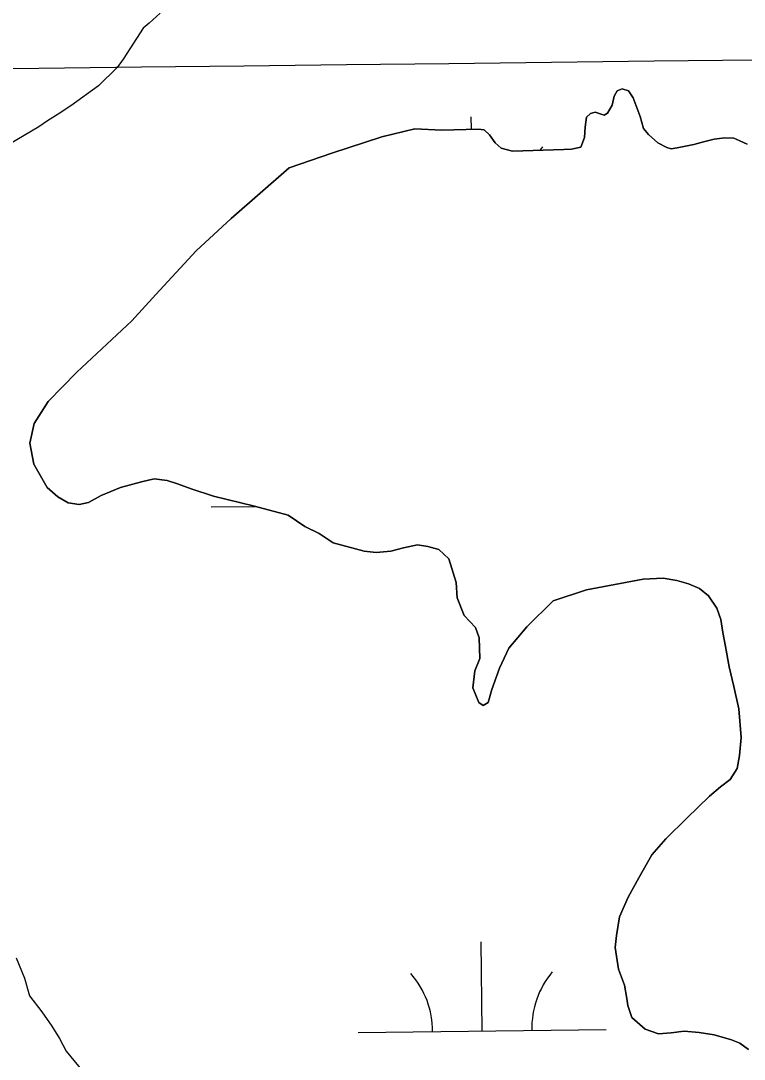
# Model space of a CAD drawing. Extents: x 3694830 to 3732949, y 415201 to 440970.
# Drawn here: x 3704323 to 3704614.7, y 432400.1 to 432818.8 of the extents above; entities that cross this region are included whole.
import ezdxf

# ---------------------------------------------------------------- set-up
doc = ezdxf.new("R2010")
doc.units = 0
for name, color, linetype in [('V-GRID-MAJR', 7, 'Continuous'), ('V-SITE-VEGE', 7, 'Continuous'), ('V-TOPO-SHOR', 7, 'Continuous'), ('V-WETL-SWMP', 7, 'Continuous')]:
    doc.layers.add(name, color=color, linetype=linetype)

msp = doc.modelspace()

# ---------------------------------------------------------------- linework, layer by layer
at = {"layer": 'V-GRID-MAJR'}
for points in [[(3704347.2800000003, 420679.41000000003), (3704276.781, 426737.893), (3704206.2600000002, 432798.304), (3704135.739, 438858.722), (3704135.717, 438860.645)], [(3698914.333, 432737.11), (3704206.2600000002, 432798.304), (3709498.1780000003, 432860.268), (3714790.0870000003, 432923.001), (3720081.987, 432986.504), (3725373.878, 433050.776), (3730665.759, 433115.819), (3730665.7600000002, 433115.819)]]:
    msp.add_spline(points, degree=3, dxfattribs=at)
at = {"layer": 'V-SITE-VEGE'}
for points in [[(3704379.183, 432821.876), (3704374.771, 432817.83900000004), (3704372.397, 432815.822), (3704364.2320000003, 432803.351), (3704361.852, 432799.982), (3704354.387, 432792.581), (3704343.199, 432784.516), (3704338.116, 432781.159), (3704333.711, 432778.474), (3704330.321, 432776.123), (3704318.463, 432769.076)], [(3704321.116, 432440.913), (3704324.4620000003, 432432.786), (3704326.4590000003, 432425.68200000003), (3704331.501, 432419.239), (3704335.531, 432413.476), (3704338.5500000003, 432408.395), (3704341.233, 432403.314), (3704349.302, 432393.477)]]:
    msp.add_lwpolyline(points, dxfattribs=at)
at = {"layer": 'V-TOPO-SHOR'}
for p, q in [((3704562.252993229, 432788.39502491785), (3704561.431993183, 432784.7740250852)), ((3704563.4699932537, 432790.6040248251), (3704562.252993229, 432788.39502491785)), ((3704565.4869932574, 432791.4010248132), (3704563.4699932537, 432790.6040248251)), ((3704568.100993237, 432790.5850248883), (3704565.4869932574, 432791.4010248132)), ((3704569.9019931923, 432787.75802505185), (3704568.100993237, 432790.5850248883)), ((3704561.431993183, 432784.7740250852), (3704559.605993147, 432781.56002521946)), ((3704572.688993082, 432780.2970254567), (3704569.9019931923, 432787.75802505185)), ((3704551.1429931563, 432779.9850251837), (3704550.521993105, 432775.9610253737)), ((3704552.75999317, 432781.38802513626), (3704551.1429931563, 432779.9850251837)), ((3704554.574993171, 432781.9840251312), (3704552.75999317, 432781.38802513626)), ((3704558.1939931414, 432780.7610252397), (3704554.574993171, 432781.9840251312)), ((3704559.605993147, 432781.56002521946), (3704558.1939931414, 432780.7610252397)), ((3704574.0779930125, 432775.4580257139), (3704572.688993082, 432780.2970254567)), ((3704550.521993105, 432775.9610253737), (3704550.3029930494, 432771.73302557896)), ((3704576.080992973, 432773.0340258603), (3704574.0779930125, 432775.4580257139)), ((3704468.556993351, 432772.08002446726), (3704448.3939933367, 432765.5210245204)), ((3704481.8589933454, 432775.2450244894), (3704468.556993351, 432772.08002446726)), ((3704492.7299932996, 432774.79602465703), (3704481.8589933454, 432775.2450244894)), ((3704507.429993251, 432775.137024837), (3704492.7299932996, 432774.79602465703)), ((3704509.8449932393, 432774.92502488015), (3704507.429993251, 432775.137024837)), ((3704512.0519932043, 432772.90202500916), (3704509.8449932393, 432774.92502488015)), ((3704514.2529931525, 432769.671025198), (3704512.0519932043, 432772.90202500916)), ((3704550.3029930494, 432771.73302557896), (3704548.876993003, 432767.91402574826)), ((3704579.891992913, 432769.5950260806), (3704576.080992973, 432773.0340258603)), ((3704606.8819928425, 432771.6950263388), (3704602.6509928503, 432771.1090263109)), ((3704610.5049928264, 432771.4780263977), (3704606.8819928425, 432771.6950263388)), ((3704612.916992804, 432770.4610264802), (3704610.5049928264, 432771.4780263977)), ((3704516.6599931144, 432767.4460253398), (3704514.2529931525, 432769.671025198)), ((3704521.2849930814, 432766.21902546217), (3704516.6599931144, 432767.4460253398)), ((3704545.0479930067, 432767.12502573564), (3704542.0269930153, 432766.9360257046)), ((3704548.876993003, 432767.91402574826), (3704545.0479930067, 432767.12502573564)), ((3704583.5079928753, 432767.7670262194), (3704579.891992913, 432769.5950260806)), ((3704585.3179928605, 432767.1550262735), (3704583.5079928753, 432767.7670262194)), ((3704587.7359928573, 432767.5480262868), (3704585.3179928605, 432767.1550262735)), ((3704594.385992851, 432768.92902630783), (3704587.7359928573, 432767.5480262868)), ((3704598.8209928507, 432770.11802630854), (3704594.385992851, 432768.92902630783)), ((3704602.6509928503, 432771.1090263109), (3704598.8209928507, 432770.11802630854)), ((3704615.930992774, 432769.0390265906), (3704612.916992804, 432770.4610264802)), ((3704448.3939933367, 432765.5210245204), (3704431.25399332, 432759.553024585)), ((3704542.0269930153, 432766.9360257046), (3704521.2849930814, 432766.21902546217)), ((3704431.25399332, 432759.553024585), (3704407.810993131, 432739.11502527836)), ((3704407.810993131, 432739.11502527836), (3704393.6619930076, 432726.08702573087)), ((3704393.6619930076, 432726.08702573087), (3704377.4789928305, 432708.4370263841)), ((3704377.4789928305, 432708.4370263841), (3704367.7689927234, 432697.806026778)), ((3704367.7689927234, 432697.806026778), (3704345.533992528, 432677.16202749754)), ((3704345.533992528, 432677.16202749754), (3704334.006992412, 432665.33102792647)), ((3704334.006992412, 432665.33102792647), (3704328.3319923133, 432656.49602828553)), ((3704328.3319923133, 432656.49602828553), (3704326.686992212, 432648.4490286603)), ((3704326.686992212, 432648.4490286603), (3704328.261992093, 432639.9850290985)), ((3704328.261992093, 432639.9850290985), (3704333.658991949, 432630.7010296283)), ((3704371.7229918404, 432632.9560300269), (3704376.7619918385, 432634.14203003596)), ((3704376.7619918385, 432634.14203003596), (3704381.993991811, 432633.51603013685)), ((3704381.993991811, 432633.51603013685), (3704386.215991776, 432632.08903026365)), ((3704333.658991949, 432630.7010296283), (3704337.870991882, 432626.8570298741)), ((3704355.389991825, 432627.3870300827), (3704363.2559918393, 432630.575030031)), ((3704363.2559918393, 432630.575030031), (3704371.7229918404, 432632.9560300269)), ((3704386.215991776, 432632.08903026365), (3704391.6439917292, 432630.05203043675)), ((3704391.6439917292, 432630.05203043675), (3704400.692991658, 432627.19503069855)), ((3704337.870991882, 432626.8570298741), (3704342.088991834, 432624.42303005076)), ((3704350.344991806, 432624.58903015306), (3704355.389991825, 432627.3870300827)), ((3704400.692991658, 432627.19503069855), (3704417.185991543, 432623.0980311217)), ((3704342.088991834, 432624.42303005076), (3704346.51599181, 432623.8000301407)), ((3704346.51599181, 432623.8000301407), (3704350.344991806, 432624.58903015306)), ((3704417.185991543, 432623.0980311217), (3704430.8619914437, 432619.4160314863)), ((3704430.8619914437, 432619.4160314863), (3704437.4879913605, 432614.9580317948)), ((3704437.4879913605, 432614.9580317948), (3704443.3149913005, 432612.1150320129)), ((3704443.3149913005, 432612.1150320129), (3704448.935991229, 432608.2650322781)), ((3704448.935991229, 432608.2650322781), (3704461.4059911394, 432604.9910326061)), ((3704461.4059911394, 432604.9910326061), (3704466.235991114, 432604.36603270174)), ((3704466.235991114, 432604.36603270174), (3704472.2789910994, 432604.9450327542)), ((3704472.2789910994, 432604.9450327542), (3704477.3179910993, 432606.33303275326)), ((3704477.3179910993, 432606.33303275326), (3704482.960991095, 432607.5170327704)), ((3704482.960991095, 432607.5170327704), (3704487.1869910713, 432606.89503285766)), ((3704487.1869910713, 432606.89503285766), (3704491.6109910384, 432605.6680329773)), ((3704491.6109910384, 432605.6680329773), (3704495.6219909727, 432601.8260332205)), ((3704495.6219909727, 432601.8260332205), (3704498.6019908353, 432592.3500337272)), ((3704498.6019908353, 432592.3500337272), (3704498.9779907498, 432586.10603404)), ((3704551.1409906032, 432589.30803458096), (3704573.9119905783, 432593.6410346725)), ((3704573.9119905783, 432593.6410346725), (3704581.966990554, 432594.01003476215)), ((3704581.966990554, 432594.01003476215), (3704587.6009905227, 432593.1810348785)), ((3704587.6009905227, 432593.1810348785), (3704592.2259904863, 432591.7520350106)), ((3704592.2259904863, 432591.7520350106), (3704596.6479904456, 432589.9210351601)), ((3704537.631990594, 432584.9360346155), (3704551.1409906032, 432589.30803458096)), ((3704596.6479904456, 432589.9210351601), (3704600.259990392, 432586.8850353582)), ((3704498.9779907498, 432586.10603404), (3704501.7669906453, 432579.0470344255)), ((3704527.1179904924, 432574.5100349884), (3704537.631990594, 432584.9360346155)), ((3704600.259990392, 432586.8850353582), (3704603.6619903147, 432582.03903564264)), ((3704501.7669906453, 432579.0470344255), (3704506.3769905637, 432574.1950347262)), ((3704603.6619903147, 432582.03903564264), (3704605.2529902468, 432577.4010358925)), ((3704519.8329904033, 432565.88303531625), (3704527.1179904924, 432574.5100349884)), ((3704605.2529902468, 432577.4010358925), (3704606.0359901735, 432572.1620361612)), ((3704506.3769905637, 432574.1950347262), (3704507.7689905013, 432569.96103495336)), ((3704606.0359901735, 432572.1620361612), (3704607.2199900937, 432566.52003645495)), ((3704507.7689905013, 432569.96103495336), (3704508.13699039, 432561.7040353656)), ((3704607.2199900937, 432566.52003645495), (3704608.5949899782, 432558.2590368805)), ((3704515.97299031, 432557.84603566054), (3704519.8329904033, 432565.88303531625)), ((3704508.13699039, 432561.7040353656), (3704506.10199033, 432556.6790355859)), ((3704512.915990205, 432549.20103604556), (3704515.97299031, 432557.84603566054)), ((3704608.5949899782, 432558.2590368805), (3704610.5749898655, 432550.3980372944)), ((3704506.10199033, 432556.6790355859), (3704505.2679902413, 432549.8370359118)), ((3704505.2679902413, 432549.8370359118), (3704507.6589901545, 432543.98803623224)), ((3704610.5749898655, 432550.3980372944), (3704612.549989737, 432541.3290377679)), ((3704511.48499014, 432543.9720362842), (3704512.915990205, 432549.20103604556)), ((3704507.6589901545, 432543.98803623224), (3704509.4659901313, 432542.77203631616)), ((3704509.4659901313, 432542.77203631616), (3704511.48499014, 432543.9720362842)), ((3704612.549989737, 432541.3290377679), (3704613.5079895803, 432529.84803834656)), ((3704613.5079895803, 432529.84803834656), (3704612.8739894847, 432522.6020386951)), ((3704612.8739894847, 432522.6020386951), (3704611.844989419, 432517.3710389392)), ((3704611.844989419, 432517.3710389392), (3704609.0069893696, 432512.9540391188)), ((3704609.0069893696, 432512.9540391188), (3704605.1689893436, 432509.95003921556)), ((3704605.1689893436, 432509.95003921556), (3704600.7229893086, 432506.1430393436)), ((3704600.7229893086, 432506.1430393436), (3704591.6249892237, 432497.3220396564)), ((3704591.6249892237, 432497.3220396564), (3704583.132989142, 432488.901039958)), ((3704583.132989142, 432488.901039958), (3704577.467989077, 432482.4820401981)), ((3704577.467989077, 432482.4820401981), (3704572.1929889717, 432473.24204058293)), ((3704572.1929889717, 432473.24204058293), (3704567.9319888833, 432465.4080409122)), ((3704567.9319888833, 432465.4080409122), (3704564.47598879, 432457.5700412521)), ((3704564.47598879, 432457.5700412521), (3704563.234988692, 432449.92404161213)), ((3704563.234988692, 432449.92404161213), (3704562.6109886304, 432445.094041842)), ((3704562.6109886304, 432445.094041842), (3704563.983988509, 432436.4310422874)), ((3704563.983988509, 432436.4310422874), (3704566.371988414, 432429.97704263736)), ((3704566.371988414, 432429.97704263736), (3704567.3559883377, 432424.5370429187)), ((3704567.3559883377, 432424.5370429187), (3704567.746988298, 432421.7160430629)), ((3704567.746988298, 432421.7160430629), (3704569.336988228, 432416.87704332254)), ((3704569.336988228, 432416.87704332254), (3704574.753988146, 432412.2230436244)), ((3704574.753988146, 432412.2230436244), (3704580.181988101, 432410.38804378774)), ((3704585.217988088, 432410.76904383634), (3704590.454988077, 432411.35104387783)), ((3704590.454988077, 432411.35104387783), (3704596.493988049, 432410.9230439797)), ((3704580.181988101, 432410.38804378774), (3704585.217988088, 432410.76904383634)), ((3704596.493988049, 432410.9230439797), (3704602.529988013, 432409.8910441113)), ((3704602.529988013, 432409.8910441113), (3704609.56898796, 432407.8470443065)), ((3704609.56898796, 432407.8470443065), (3704612.9859879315, 432406.6250444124)), ((3704612.9859879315, 432406.6250444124), (3704616.3979878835, 432403.99304458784))]:
    msp.add_line(p, q, dxfattribs=at)
at = {"layer": 'V-WETL-SWMP'}
for p, q in [((3704504.731115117, 432775.0744181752), (3704504.6709521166, 432780.1185747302)), ((3704399.6959191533, 432622.7844086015), (3704417.5594959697, 432622.99747224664)), ((3704509.0679244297, 432411.4697957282), (3704508.638573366, 432447.467235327)), ((3704459.071480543, 432410.8734748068), (3704559.064368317, 432412.06611664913))]:
    msp.add_line(p, q, dxfattribs=at)
msp.add_lwpolyline([(3704616.3979878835, 432403.99304458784), (3704612.9859879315, 432406.6250444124), (3704609.56898796, 432407.8470443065), (3704602.529988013, 432409.8910441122), (3704596.4939880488, 432410.9230439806), (3704590.454988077, 432411.3510438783), (3704585.217988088, 432410.76904383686), (3704580.1819881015, 432410.3880437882), (3704574.753988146, 432412.2230436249), (3704569.336988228, 432416.87704332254), (3704567.7469882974, 432421.71604306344), (3704567.3559883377, 432424.5370429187), (3704566.3719884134, 432429.97704263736), (3704563.983988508, 432436.4310422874), (3704562.6109886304, 432445.09404184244), (3704563.234988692, 432449.92404161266), (3704564.47598879, 432457.57004125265), (3704567.9319888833, 432465.40804091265), (3704572.1929889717, 432473.24204058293), (3704577.4679890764, 432482.4820401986), (3704583.1329891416, 432488.901039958), (3704591.6249892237, 432497.32203965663), (3704600.7229893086, 432506.1430393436), (3704605.168989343, 432509.95003921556), (3704609.0069893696, 432512.95403911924), (3704611.844989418, 432517.3710389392), (3704612.8739894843, 432522.6020386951), (3704613.5079895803, 432529.84803834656), (3704612.549989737, 432541.3290377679), (3704610.5749898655, 432550.39803729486), (3704608.594989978, 432558.259036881), (3704607.2199900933, 432566.52003645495), (3704606.0359901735, 432572.1620361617), (3704605.2529902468, 432577.4010358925), (3704603.6619903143, 432582.0390356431), (3704600.2599903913, 432586.8850353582), (3704596.647990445, 432589.9210351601), (3704592.2259904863, 432591.7520350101), (3704587.6009905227, 432593.1810348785), (3704581.9669905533, 432594.01003476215), (3704573.9119905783, 432593.64103467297), (3704551.140990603, 432589.30803458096), (3704537.631990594, 432584.9360346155), (3704527.117990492, 432574.5100349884), (3704519.8329904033, 432565.88303531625), (3704515.97299031, 432557.846035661), (3704512.915990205, 432549.20103604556), (3704511.48499014, 432543.9720362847), (3704509.4659901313, 432542.77203631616), (3704507.6589901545, 432543.98803623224), (3704505.2679902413, 432549.8370359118), (3704506.10199033, 432556.67903558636), (3704508.1369903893, 432561.70403536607), (3704507.7689905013, 432569.96103495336), (3704506.3769905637, 432574.1950347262), (3704501.7669906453, 432579.0470344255), (3704498.9779907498, 432586.10603404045), (3704498.6019908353, 432592.3500337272), (3704495.6219909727, 432601.82603322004), (3704491.6109910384, 432605.6680329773), (3704487.186991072, 432606.89503285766), (3704482.960991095, 432607.5170327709), (3704477.3179910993, 432606.3330327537), (3704472.2789910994, 432604.9450327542), (3704466.2359911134, 432604.3660327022), (3704461.40599114, 432604.9910326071), (3704448.9359912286, 432608.2650322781), (3704443.3149913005, 432612.11503201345), (3704437.4879913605, 432614.9580317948), (3704430.8619914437, 432619.41603148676), (3704417.185991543, 432623.0980311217), (3704400.692991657, 432627.19503069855), (3704391.6439917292, 432630.05203043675), (3704386.215991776, 432632.08903026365), (3704381.993991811, 432633.51603013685), (3704376.7619918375, 432634.14203003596), (3704371.7229918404, 432632.9560300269), (3704363.2559918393, 432630.57503003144), (3704355.389991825, 432627.3870300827), (3704350.344991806, 432624.58903015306), (3704346.51599181, 432623.8000301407), (3704342.088991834, 432624.42303005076), (3704337.870991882, 432626.8570298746), (3704333.658991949, 432630.70102962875), (3704328.261992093, 432639.985029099), (3704326.686992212, 432648.44902866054), (3704328.3319923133, 432656.49602828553), (3704334.006992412, 432665.33102792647), (3704345.533992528, 432677.16202749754), (3704367.7689927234, 432697.806026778), (3704377.4789928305, 432708.4370263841), (3704393.6619930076, 432726.0870257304), (3704407.810993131, 432739.11502527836), (3704431.2539933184, 432759.5530245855), (3704448.3939933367, 432765.52102452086), (3704468.556993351, 432772.08002446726), (3704481.8589933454, 432775.2450244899), (3704492.7299932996, 432774.79602465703), (3704507.429993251, 432775.137024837), (3704509.8449932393, 432774.9250248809), (3704512.051993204, 432772.90202500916), (3704514.252993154, 432769.6710251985), (3704516.6599931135, 432767.44602534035), (3704521.2849930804, 432766.21902546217), (3704542.0269930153, 432766.9360257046), (3704545.0479930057, 432767.1250257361), (3704548.876993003, 432767.91402574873), (3704550.3029930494, 432771.73302557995), (3704550.521993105, 432775.9610253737), (3704551.1429931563, 432779.98502518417), (3704552.75999317, 432781.38802513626), (3704554.574993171, 432781.98402513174), (3704558.1939931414, 432780.76102524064), (3704559.6059931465, 432781.5600252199), (3704561.431993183, 432784.7740250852), (3704562.252993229, 432788.3950249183), (3704563.4699932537, 432790.60402482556), (3704565.4869932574, 432791.40102481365), (3704568.100993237, 432790.5850248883), (3704569.9019931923, 432787.7580250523), (3704572.688993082, 432780.2970254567), (3704574.0779930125, 432775.4580257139), (3704576.080992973, 432773.0340258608), (3704579.891992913, 432769.5950260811), (3704583.5079928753, 432767.7670262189), (3704585.3179928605, 432767.155026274), (3704587.7359928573, 432767.5480262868), (3704594.3859928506, 432768.92902630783), (3704598.8209928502, 432770.11802630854), (3704602.6509928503, 432771.10902631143), (3704606.881992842, 432771.6950263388), (3704610.5049928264, 432771.4780263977), (3704612.9169928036, 432770.4610264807), (3704615.9309927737, 432769.0390265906)], dxfattribs=at)
for centre, radius, start, end in [((3704560.3336475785, 432745.2547549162), 35.24628790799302, 139.91152657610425, 142.72925538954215), ((3704453.823254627, 432411.285714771), 35.24628790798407, 359.9115295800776, 41.45518791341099), ((3704564.301268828, 432412.60341551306), 35.24628790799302, 139.91152657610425, 181.45518490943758)]:
    msp.add_arc(centre, radius, start, end, dxfattribs=at)

doc.saveas('drawing.dxf')
